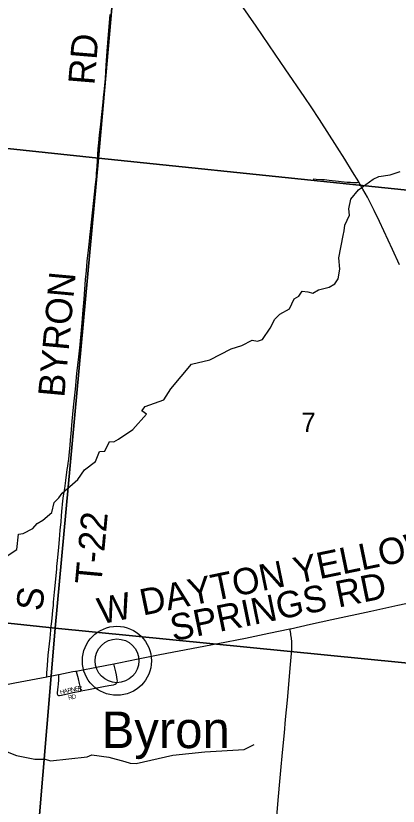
# Model space of a CAD drawing. Extents: x 1410790 to 1770854, y 448063 to 770588.
# Drawn here: x 1551221 to 1555569, y 652297 to 661292 of the extents above; entities that cross this region are included whole.
import ezdxf

# ---------------------------------------------------------------- set-up
doc = ezdxf.new("R2010")
doc.units = 0
for name, color, linetype in [('GM_X_County_Road', 7, 'Continuous'), ('GM_X_County_Road_Text', 7, 'Continuous'), ('GM_X_Minor_River', 7, 'Continuous'), ('GM_X_Section', 7, 'Continuous'), ('GM_X_Section_Text', 7, 'Continuous'), ('GM_X_State_Route', 7, 'Continuous'), ('GM_X_Township_Road', 7, 'Continuous'), ('GM_X_Township_Road_Text', 7, 'Continuous'), ('GM_X_Township_Subdivision', 7, 'Continuous'), ('GM_X_Township_Subdivision_Text', 7, 'Continuous'), ('GM_X_Unincorporated', 7, 'Continuous'), ('GM_X_Unincorporated_Location', 7, 'Continuous'), ('GM_X_Unincorporated_Text', 7, 'Continuous')]:
    doc.layers.add(name, color=color, linetype=linetype)

msp = doc.modelspace()

# ---------------------------------------------------------------- linework, layer by layer
at = {"layer": 'GM_X_County_Road'}
for points in [[(1554337.2, 654314.7), (1554345.9, 654316.5), (1554573.6, 654368.9), (1554814, 654420.8), (1555259.8, 654517), (1555564.2, 654583.6), (1555949.4, 654664.6), (1556140.7, 654704.6), (1556524.3, 654781.1), (1556846.2, 654844), (1557203, 654916.4), (1557261, 654928.7)], [(1552334.3, 653916.9), (1552391.3, 653928.2), (1552612.8, 653974), (1552860.2, 654024.2), (1553079.1, 654066.6), (1553517.5, 654149.3), (1553833.1, 654209.6), (1554099.9, 654264), (1554337.2, 654314.7)], [(1551908.3, 653834.8), (1551943.8, 653841.4), (1552137.1, 653877.8), (1552334.3, 653916.9)], [(1551708, 653795.6), (1551708.9, 653795.8), (1551869.7, 653828.1), (1551898.7, 653833.1), (1551908.3, 653834.8)], [(1550031.6, 653482.9), (1550265.6, 653523.4), (1550401.1, 653547.7), (1550603.9, 653585.8), (1550700.6, 653603.4), (1550997.1, 653659.7), (1551209.8, 653699.9), (1551451.6, 653745), (1551573.1, 653768.8)], [(1551573.1, 653768.8), (1551590, 653772.1), (1551630.2, 653780.1)], [(1551630.2, 653780.1), (1551708, 653795.6)]]:
    msp.add_lwpolyline(points, dxfattribs=at)
at = {"layer": 'GM_X_Minor_River'}
for points in [[(1551110.7, 655138.5), (1551232.2, 655218.1), (1551251.6, 655391.8), (1551305.7, 655398.7), (1551414.7, 655458.5), (1551461.8, 655515.6), (1551526.4, 655550.3), (1551630.1, 655638.3), (1551656.3, 655753.9), (1551709.3, 655804.8), (1551748.3, 655858.1), (1551925.3, 656016.6), (1552003.3, 656123.1), (1552127.1, 656218.7), (1552173.3, 656331.9), (1552231.3, 656338.7), (1552285.4, 656445.7), (1552337.3, 656442.6), (1552387.9, 656475.6), (1552551.8, 656582.3), (1552705.2, 656759.4), (1552653.9, 656794.5), (1552692.9, 656845.7), (1552904.2, 656921.5), (1552982.6, 657048), (1553219.9, 657327.5), (1553428.7, 657377.2), (1553671, 657500.4), (1553789.6, 657538), (1553908.7, 657599.6), (1553968.5, 657590.4), (1554024.8, 657607.2), (1554115.2, 657735.6), (1554165.2, 657838.7), (1554224.3, 657897.5), (1554331.4, 657955.4), (1554387.6, 658070.4), (1554438.2, 658101.4), (1554479.2, 658158.6), (1554543, 658151.3), (1554598.7, 658134.2), (1554663.4, 658174.9), (1554783.9, 658204.4), (1554850.6, 658243.1), (1554887.6, 658298.4), (1554905.8, 658408.2), (1554894.3, 658536.6), (1554945.3, 658790), (1554954.4, 658845.9), (1554963.6, 658909.8), (1555013.9, 659024.9), (1555009.2, 659095.1), (1555029.4, 659206.9), (1555119.4, 659311.2), (1555285.7, 659434), (1555350.3, 659464.7), (1555476.5, 659484.1), (1555591.2, 659521.8)], [(1551103.2, 652922.5), (1551230.2, 652873.8), (1551435.2, 652831.6), (1551553, 652831.1), (1551614.6, 652813.8), (1552033.1, 652857.2), (1552085.6, 652882.2), (1552276.9, 652856.2), (1552461.8, 652806.3), (1552521.3, 652787.1), (1552589.2, 652781.7), (1553006.7, 652877.1), (1553369.1, 652915.7), (1553817.2, 652940.5), (1553932.3, 653000.1)]]:
    msp.add_lwpolyline(points, dxfattribs=at)
at = {"layer": 'GM_X_Section'}
for points in [[(1547388.1, 665548.9), (1552631.5, 664977.8), (1552159.4, 659672.9), (1546839.8, 660237.6)], [(1552631.5, 664977.8), (1557883.8, 664470.6), (1557431.1, 659127.3), (1552159.4, 659672.9)], [(1546839.8, 660237.6), (1552159.4, 659672.9), (1551668.6, 654324.3), (1546323.2, 654890.1)], [(1557431.1, 659127.3), (1556944.6, 653798.6), (1551668.6, 654324.3), (1552159.4, 659672.9)], [(1546323.2, 654890.1), (1551668.6, 654324.3), (1551244.2, 649258.6), (1545893.2, 649807)], [(1551668.6, 654324.3), (1556944.6, 653798.6), (1556521.4, 648719.9), (1551244.2, 649258.6)]]:
    msp.add_lwpolyline(points, close=True, dxfattribs=at)
at = {"layer": 'GM_X_State_Route'}
msp.add_lwpolyline([(1555583.3, 658457.4), (1555503, 658633.5), (1555357.9, 658949.5), (1555296.8, 659076.6), (1555255.4, 659158.4), (1555218.8, 659228), (1555168, 659319.7), (1555122.5, 659397.8), (1555120.2, 659401.8), (1555051, 659517), (1554962.8, 659659), (1554875.3, 659797.7), (1554673.6, 660112.6), (1554579.5, 660254.8), (1554506.1, 660363.5), (1554283.6, 660688.2), (1554169.3, 660856.4), (1553952.7, 661173.3), (1553780.8, 661425.3)], dxfattribs=at)
at = {"layer": 'GM_X_Township_Road'}
for points in [[(1551573.1, 653768.8), (1551573.1, 653771.6), (1551573.2, 653784.7), (1551573.3, 653797.4), (1551574.1, 653816.8), (1551576.8, 653853.9), (1551581.1, 653903), (1551585.8, 653958.3), (1551589.7, 654013.8), (1551595.3, 654079.1), (1551609.8, 654209.4), (1551619.5, 654300.7), (1551624.6, 654349.7), (1551626.6, 654369.3), (1551633.7, 654437.8), (1551637.3, 654477), (1551642, 654526), (1551647.5, 654581.5), (1551651.1, 654617.4), (1551661.4, 654731.8), (1551679.4, 654917.9), (1551686.9, 654999.5), (1551688.7, 655025.4), (1551696.8, 655126.6), (1551708.1, 655244.1), (1551715.8, 655332.4), (1551726.4, 655436.8), (1551735.8, 655534.8), (1551741.2, 655600.1), (1551745.1, 655649.1), (1551757.1, 655773), (1551763.9, 655828.6), (1551776.4, 655912.6), (1551789.5, 656003.5), (1551806.5, 656130.4), (1551811.3, 656166.1), (1551816.1, 656201.9), (1551822.5, 656247.3), (1551830.5, 656328.5), (1551837.3, 656402.5), (1551844.1, 656464.7), (1551850.7, 656534.2), (1551854.7, 656583.2), (1551863.4, 656677.9), (1551878.2, 656838), (1551897.7, 657043.7), (1551915.9, 657219.9), (1551936.2, 657409.1), (1551947.5, 657513.5), (1551951, 657552.8), (1551966.3, 657716), (1551973.6, 657797.7), (1551988.3, 657944.5), (1551999.3, 658068.8), (1552014.9, 658291.3), (1552022.8, 658389.3), (1552033.9, 658500.2), (1552047.2, 658623.9), (1552058.9, 658727.9), (1552064.1, 658773.5), (1552070.8, 658838.8), (1552084.7, 658975.9), (1552117.2, 659262.8), (1552128.5, 659373.8), (1552137, 659462), (1552140.2, 659501.1), (1552144.9, 659572.3), (1552148.9, 659644.1), (1552152.2, 659712.8), (1552156.9, 659778.6), (1552163.1, 659847), (1552172.4, 659936), (1552186.7, 660058.5), (1552198.4, 660169.4), (1552213.3, 660309.6), (1552219, 660361.7), (1552229.4, 660462.9), (1552239.3, 660577.5), (1552248.5, 660728.1), (1552252.7, 660783.7), (1552261.4, 660891.6), (1552271.5, 661035.7), (1552281.1, 661166.5), (1552292.4, 661307.1)], [(1554602.6, 659436.4), (1554637.5, 659434.2), (1554695.9, 659430.7), (1554731.8, 659427.3), (1554783.9, 659421.5), (1554855.9, 659414.4), (1554989.8, 659400.3), (1555027.5, 659397.4), (1555055.7, 659395.9), (1555082.1, 659395.9), (1555103.3, 659396.9), (1555122.5, 659397.8)], [(1554182.3, 652086.4), (1554202.4, 652318.5), (1554221.3, 652536), (1554239.9, 652745.6), (1554251, 652864.3), (1554265.1, 653021.2), (1554275.4, 653132.2), (1554288.9, 653282.6), (1554309.6, 653504.7), (1554345.3, 653910), (1554356.4, 654034.1), (1554358, 654063.4), (1554359.5, 654089.5), (1554360.2, 654115), (1554359.9, 654135.1), (1554359.3, 654150.6), (1554358.3, 654167.7), (1554355, 654209.6), (1554352.8, 654227.4), (1554350.2, 654245.2), (1554347.6, 654261.7), (1554344.1, 654279.5), (1554337.2, 654314.7)]]:
    msp.add_lwpolyline(points, dxfattribs=at)
at = {"layer": 'GM_X_Township_Subdivision'}
for points in [[(1551962.4, 653608.5), (1552047.7, 653625), (1552217.8, 653658.3), (1552278.8, 653669.1), (1552330.2, 653678.8), (1552348.9, 653684.9), (1552360.2, 653691.5), (1552369.3, 653700.5), (1552373.6, 653709.1), (1552375.7, 653721.9), (1552374.7, 653738.3), (1552370.2, 653764.1), (1552364.1, 653792.8), (1552357.2, 653824.2), (1552342.4, 653885.7), (1552334.3, 653916.9)], [(1551962.4, 653608.5), (1551957, 653635.9), (1551951.3, 653663.2), (1551944.3, 653694.9), (1551933.6, 653746.4), (1551919.2, 653800.4), (1551911.5, 653824.8), (1551908.3, 653834.8)], [(1551708, 653795.6), (1551707.8, 653787.3), (1551706, 653735), (1551703.2, 653686), (1551699.7, 653653.5), (1551695.7, 653621.1), (1551691.2, 653585), (1551691.6, 653575.2), (1551693.1, 653569), (1551698.7, 653561.5), (1551707.4, 653557.9), (1551717.1, 653557.1), (1551739.9, 653561.1), (1551822.9, 653580.4), (1551867.6, 653590.6), (1551954.5, 653606.9), (1551962.4, 653608.5)]]:
    msp.add_lwpolyline(points, dxfattribs=at)
at = {"layer": 'GM_X_Unincorporated'}
for radius in [392.8, 249]:
    msp.add_circle((1552370.5, 653951.3), radius, dxfattribs=at)
at = {"layer": 'GM_X_Unincorporated_Location'}
msp.add_line((1552370.5, 653951.3), (1552370.5, 653951.3), dxfattribs=at)

# ---------------------------------------------------------------- texts
at = {"layer": 'GM_X_County_Road_Text'}
for s, rotation, p in [('W DAYTON YELLOW', 11.67536, (1552185.6, 654365.5)), ('SPRINGS RD', 11.54524, (1553009.8, 654172.7))]:
    msp.add_text(s, height=300, rotation=rotation, dxfattribs=at).set_placement(p)
at = {"layer": 'GM_X_Section_Text'}
msp.add_text('7', height=221, rotation=0.00001, dxfattribs=at).set_placement((1554467.4, 656555.4))
at = {"layer": 'GM_X_Township_Road_Text'}
for s, rotation, p in [('RD', 85.23292, (1552114.6, 660498.8)), ('BYRON', 84.73738, (1551771.6, 656942.4)), ('T-22', 84.71051, (1552191.9, 654810.7)), ('S', 83.80012, (1551520.9, 654510.3))]:
    msp.add_text(s, height=300, rotation=rotation, dxfattribs=at).set_placement(p)
at = {"layer": 'GM_X_Township_Subdivision_Text'}
for s, rotation, p in [('H', 12.7161, (1551728.6, 653569.3)), ('A', 12.69478, (1551771.5, 653579)), ('R', 12.63418, (1551814.4, 653588.6)), ('N', 11.2199, (1551852.7, 653597.2)), ('E', 10.54918, (1551895.7, 653605.8)), ('R', 10.47644, (1551930.3, 653612.2)), ('R', 9.24277, (1551820.7, 653506.8)), ('D', 12.39395, (1551862.7, 653513.7))]:
    msp.add_text(s, height=50, rotation=rotation, dxfattribs=at).set_placement(p)
at = {"layer": 'GM_X_Unincorporated_Text'}
msp.add_text('Byron', height=417, rotation=0.00001, dxfattribs=at).set_placement((1552197, 652957.3))

doc.saveas('drawing.dxf')
